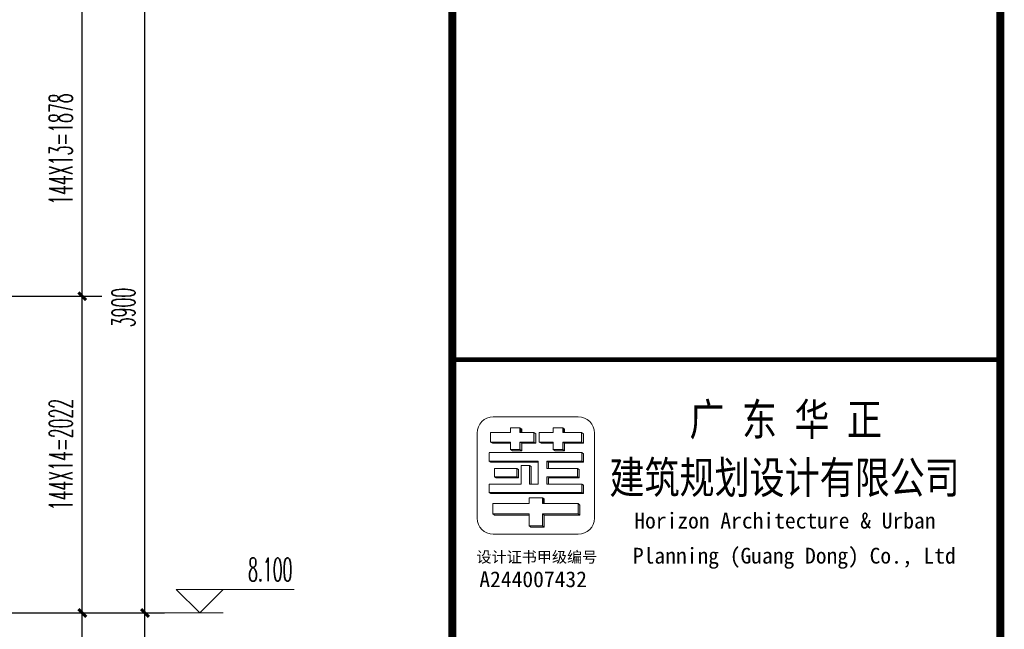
# Model space of a CAD drawing. Extents: x 1779708 to 7299578, y -1121471 to 88434.
# Tile 714 of 1056: x 6167532 to 6173819, y -959821 to -955929. Entities that reach past the tile are written whole.
import ezdxf

# ---------------------------------------------------------------- set-up
doc = ezdxf.new("R2010")
doc.units = 0
doc.header["$LTSCALE"] = 1000
doc.header["$MEASUREMENT"] = 0
doc.linetypes.add('DOTE', pattern=[2.42, 2, -0.2, 0.02, -0.2])
doc.layers.get('0').update_dxf_attribs({"linetype": 'CONTINUOUS'})
doc.layers.get('Defpoints').update_dxf_attribs({"linetype": 'CONTINUOUS'})
doc.layers.add('DIM_ELEV', color=3, linetype='CONTINUOUS', lineweight=13)
doc.layers.add('logo', color=81, linetype='CONTINUOUS', lineweight=18)
for name, color, linetype in [('DOTE', 1, 'DOTE'), ('PUB_DIM', 3, 'CONTINUOUS'), ('PUB_TEXT', 7, 'CONTINUOUS'), ('PUB_TITLE', 4, 'CONTINUOUS'), ('可见线', 6, 'CONTINUOUS')]:
    doc.layers.add(name, color=color, linetype=linetype)
doc.styles.add('-宋体', font='simhei.ttf', dxfattribs={"width": 0.7})
doc.styles.add('-黑体', font='simhei.ttf', dxfattribs={"width": 0.7})
doc.styles.add('_TCH_DIM', font='SIMPLEX.shx', dxfattribs={"width": 0.7, "bigfont": 'GBCBIG.shx'})
doc.styles.add('_TCH_DIM_T3', font='SIMPLEX.shx', dxfattribs={"width": 0.494118, "bigfont": 'GBCBIG.shx'})
doc.dimstyles.new('_TCH_ARCH&&50', dxfattribs={"dimtxt": 148.75, "dimasz": 50, "dimexe": 125, "dimexo": 150, "dimgap": 63.125, "dimtad": 1, "dimdec": 0, "dimzin": 0, "dimdsep": 46, "dimtxsty": '_TCH_DIM_T3', "dimblk": 'ARCHTICK', "dimcen": 0.09, "dimdle": 75, "dimclrt": 7, "dimazin": 2, "dimtfac": 1, "dimtdec": 0, "dimtix": 1, "dimtmove": 2, "dimatfit": 3, "dimfxl": 250, "dimtolj": 1, "dimtzin": 0, "dimarcsym": 0})

# ---------------------------------------------------------------- blocks, each defined once
blk = doc.blocks.new('A$C6A191C33')
at = {"style": '-宋体'}
for s, height, p in [('设计证书甲级编号', 141.4, (32, 373)), ('A244007432', 202, (69, 59))]:
    blk.add_text(s, height=height, dxfattribs=at).set_placement(p)
blk = doc.blocks.new('A$C3D8761CE')
at = {"layer": 'logo'}
h = blk.add_hatch(color=256, dxfattribs=at)
edge = h.paths.add_edge_path()
edge.add_line((77143, 30570), (77143, 30450))
edge.add_line((77143, 30450), (76963, 30450))
edge.add_line((76963, 30450), (76963, 30354))
edge.add_line((76963, 30354), (76843, 30354))
edge.add_line((76843, 30354), (76867, 30339))
edge.add_line((76867, 30339), (76987, 30339))
edge.add_line((76987, 30339), (76987, 30435))
edge.add_line((76987, 30435), (77167, 30435))
edge.add_line((77167, 30435), (77167, 30555))
edge.add_line((77167, 30555), (77143, 30570))
edge.add_line((77143, 30570), (77143, 30570))
h = blk.add_hatch(color=256, dxfattribs=at)
edge = h.paths.add_edge_path()
edge.add_line((76963, 30630), (76963, 30570))
edge.add_line((76963, 30570), (76987, 30570))
edge.add_line((76987, 30570), (76987, 30615))
edge.add_line((76987, 30615), (76963, 30630))
h = blk.add_hatch(color=256, dxfattribs=at)
edge = h.paths.add_edge_path()
edge.add_line((77390, 30354), (77414, 30339))
edge.add_line((77414, 30339), (77534, 30339))
edge.add_line((77534, 30339), (77534, 30435))
edge.add_line((77534, 30435), (77775, 30435))
edge.add_line((77775, 30435), (77775, 30555))
edge.add_line((77775, 30555), (77751, 30570))
edge.add_line((77751, 30570), (77751, 30450))
edge.add_line((77751, 30450), (77510, 30450))
edge.add_line((77510, 30450), (77510, 30354))
edge.add_line((77510, 30354), (77390, 30354))
for points in [[(77510, 30630), (77510, 30570), (77534, 30570), (77534, 30615)], [(77210, 30450), (77234, 30435), (77390, 30435), (77390, 30450)]]:
    blk.add_hatch(color=256, dxfattribs=at).paths.add_polyline_path(points)
h = blk.add_hatch(color=256, dxfattribs=at)
edge = h.paths.add_edge_path()
edge.add_line((76589, 30450), (76613, 30435))
edge.add_line((76613, 30435), (76843, 30435))
edge.add_line((76843, 30435), (76843, 30450))
edge.add_line((76843, 30450), (76589, 30450))
h = blk.add_hatch(color=256, dxfattribs=at)
edge = h.paths.add_edge_path()
edge.add_line((77305, 30206), (77305, 30114))
edge.add_line((77305, 30114), (77327, 30114))
edge.add_line((77327, 30114), (77327, 30192))
edge.add_line((77327, 30192), (77775, 30192))
edge.add_line((77775, 30192), (77775, 30301))
edge.add_line((77775, 30301), (77753, 30315))
edge.add_line((77753, 30315), (77753, 30206))
edge.add_line((77753, 30206), (77305, 30206))
h = blk.add_hatch(color=256, dxfattribs=at)
edge = h.paths.add_edge_path()
edge.add_line((77196, 30192), (77196, 30206))
edge.add_line((77196, 30206), (76571, 30206))
edge.add_line((76571, 30206), (76593, 30192))
edge.add_line((76593, 30192), (77196, 30192))
h = blk.add_hatch(color=256, dxfattribs=at)
edge = h.paths.add_edge_path()
edge.add_line((76923, 30114), (76923, 30005))
edge.add_line((76923, 30005), (76640, 30005))
edge.add_line((76640, 30005), (76662, 29991))
edge.add_line((76662, 29991), (76945, 29991))
edge.add_line((76945, 29991), (76945, 30101))
edge.add_line((76945, 30101), (76923, 30114))
h = blk.add_hatch(color=256, dxfattribs=at)
edge = h.paths.add_edge_path()
edge.add_line((77087, 30151), (77109, 30137))
edge.add_line((77109, 30137), (77109, 29914))
edge.add_line((77109, 29914), (77087, 29914))
edge.add_line((77087, 29914), (77087, 30151))
h = blk.add_hatch(color=256, dxfattribs=at)
edge = h.paths.add_edge_path()
edge.add_line((77698, 30114), (77698, 30005))
edge.add_line((77698, 30005), (77305, 30005))
edge.add_line((77305, 30005), (77305, 29914))
edge.add_line((77305, 29914), (77327, 29914))
edge.add_line((77327, 29914), (77327, 29991))
edge.add_line((77327, 29991), (77720, 29991))
edge.add_line((77720, 29991), (77720, 30101))
edge.add_line((77720, 30101), (77698, 30114))
h = blk.add_hatch(color=256, dxfattribs=at)
edge = h.paths.add_edge_path()
edge.add_line((77753, 29914), (77753, 29805))
edge.add_line((77753, 29805), (76571, 29805))
edge.add_line((76571, 29805), (76593, 29791))
edge.add_line((76593, 29791), (77775, 29791))
edge.add_line((77775, 29791), (77775, 29900))
edge.add_line((77775, 29900), (77753, 29914))
h = blk.add_hatch(color=256, dxfattribs=at)
edge = h.paths.add_edge_path()
edge.add_line((77251, 29738), (77251, 29664))
edge.add_line((77251, 29664), (77273, 29664))
edge.add_line((77273, 29664), (77273, 29724))
edge.add_line((77273, 29724), (77251, 29738))
edge.add_line((77251, 29738), (77251, 29738))
h = blk.add_hatch(color=256, dxfattribs=at)
edge = h.paths.add_edge_path()
edge.add_line((77729, 29518), (77729, 29643))
edge.add_line((77729, 29643), (77707, 29664))
edge.add_line((77707, 29664), (77707, 29532))
edge.add_line((77707, 29532), (77251, 29532))
edge.add_line((77251, 29532), (77251, 29379))
edge.add_line((77251, 29379), (77081, 29379))
edge.add_line((77081, 29379), (77103, 29365))
edge.add_line((77103, 29365), (77273, 29365))
edge.add_line((77273, 29365), (77273, 29518))
edge.add_line((77273, 29518), (77729, 29518))
h = blk.add_hatch(color=256, dxfattribs=at)
edge = h.paths.add_edge_path()
edge.add_line((77081, 29518), (77081, 29532))
edge.add_line((77081, 29532), (76617, 29532))
edge.add_line((76617, 29532), (76639, 29518))
edge.add_line((76639, 29518), (77081, 29518))
for p, q in [((76589, 30450), (76589, 30570)), ((76589, 30570), (76843, 30570)), ((76843, 30570), (76723, 30570)), ((76843, 30630), (76963, 30630)), ((76843, 30570), (76843, 30630)), ((76843, 30630), (76843, 30570)), ((76963, 30630), (76963, 30570)), ((76963, 30630), (76987, 30615)), ((76963, 30570), (77143, 30570)), ((76987, 30615), (76987, 30570)), ((77143, 30570), (77143, 30570)), ((77167, 30555), (77143, 30570)), ((77143, 30570), (77143, 30450)), ((77143, 30570), (77167, 30555)), ((77143, 30570), (77143, 30450)), ((77210, 30450), (77210, 30570)), ((77210, 30570), (77390, 30570)), ((77390, 30630), (77510, 30630)), ((77390, 30570), (77390, 30630)), ((77390, 30630), (77390, 30570)), ((77390, 30630), (77510, 30630)), ((77510, 30630), (77534, 30615)), ((77510, 30630), (77510, 30570)), ((77510, 30570), (77751, 30570)), ((77534, 30615), (77534, 30570)), ((77751, 30570), (77751, 30570)), ((77751, 30570), (77751, 30450)), ((77751, 30450), (77751, 30570)), ((77751, 30570), (77775, 30555)), ((76613, 30435), (76589, 30450)), ((76843, 30450), (76589, 30450)), ((76843, 30435), (76613, 30435)), ((76723, 30450), (76723, 30450)), ((76723, 30450), (76843, 30450)), ((76843, 30450), (76723, 30450)), ((76843, 30435), (76747, 30435)), ((76843, 30450), (76843, 30435)), ((76843, 30354), (76843, 30450)), ((76963, 30450), (76963, 30354)), ((77143, 30450), (76963, 30450)), ((76963, 30450), (76987, 30435)), ((76963, 30450), (76963, 30354)), ((77143, 30450), (76963, 30450)), ((76987, 30450), (76987, 30339)), ((76987, 30435), (77167, 30435)), ((76987, 30339), (76987, 30435)), ((77167, 30435), (76987, 30435)), ((77143, 30450), (77167, 30435)), ((77167, 30435), (77167, 30555)), ((77167, 30555), (77167, 30435)), ((77390, 30450), (77210, 30450)), ((77210, 30450), (77234, 30435)), ((77210, 30450), (77234, 30435)), ((77390, 30450), (77210, 30450)), ((77234, 30435), (77390, 30435)), ((77390, 30435), (77234, 30435)), ((77390, 30435), (77390, 30450)), ((77390, 30354), (77390, 30450)), ((77510, 30450), (77510, 30354)), ((77630, 30450), (77510, 30450)), ((77510, 30450), (77534, 30435)), ((77751, 30450), (77510, 30450)), ((77510, 30450), (77510, 30354)), ((77534, 30435), (77655, 30435)), ((77534, 30339), (77534, 30435)), ((77534, 30435), (77775, 30435)), ((77534, 30435), (77534, 30339)), ((77751, 30450), (77775, 30435)), ((77775, 30435), (77775, 30555)), ((77775, 30555), (77775, 30435)), ((76571, 30315), (77632, 30315)), ((76571, 30204), (76571, 30314)), ((76705, 30315), (76705, 30315)), ((76843, 30354), (76867, 30339)), ((76963, 30354), (76843, 30354)), ((76843, 30354), (76867, 30339)), ((76843, 30354), (76963, 30354)), ((76867, 30339), (76987, 30339)), ((76867, 30339), (76987, 30339)), ((76869, 30315), (77753, 30315)), ((76963, 30354), (76987, 30339)), ((77087, 30315), (76978, 30315)), ((77390, 30354), (77414, 30339)), ((77510, 30354), (77390, 30354)), ((77390, 30354), (77414, 30339)), ((77390, 30354), (77510, 30354)), ((77414, 30339), (77534, 30339)), ((77414, 30339), (77534, 30339)), ((77414, 30315), (77523, 30315)), ((77510, 30354), (77534, 30339)), ((77753, 30315), (77753, 30206)), ((77753, 30206), (77753, 30315)), ((77753, 30315), (77775, 30301)), ((77753, 30315), (77753, 30206)), ((76571, 30206), (77196, 30206)), ((76571, 30206), (76593, 30192)), ((76593, 30192), (77196, 30192)), ((77196, 30206), (76705, 30206)), ((77196, 30192), (76727, 30192)), ((77196, 30206), (76869, 30206)), ((77196, 29914), (77196, 30206)), ((77196, 30206), (77196, 30192)), ((77305, 30206), (77305, 30114)), ((77753, 30206), (77305, 30206)), ((77305, 30206), (77753, 30206)), ((77305, 30114), (77305, 30206)), ((77305, 30206), (77327, 30192)), ((77632, 30206), (77305, 30206)), ((77327, 30192), (77327, 30114)), ((77775, 30192), (77327, 30192)), ((77327, 30114), (77327, 30192)), ((77327, 30192), (77775, 30192)), ((77753, 30206), (77775, 30192)), ((77775, 30301), (77775, 30192)), ((77775, 30301), (77775, 30192)), ((76640, 30114), (76640, 30005)), ((76923, 30114), (76640, 30114)), ((76923, 30005), (76923, 30114)), ((76923, 30114), (76945, 30101)), ((76923, 30114), (76945, 30101)), ((76923, 30005), (76923, 30114)), ((76945, 30101), (76945, 29991)), ((76945, 30101), (76945, 29991)), ((76978, 30151), (77087, 30151)), ((76978, 29914), (76978, 30151)), ((76978, 30151), (77087, 30151)), ((76978, 30151), (77087, 30151)), ((77087, 30151), (77087, 29914)), ((77087, 29914), (77087, 30151)), ((77087, 30151), (77109, 30137)), ((77087, 30151), (77109, 30137)), ((77109, 30137), (77109, 29914)), ((77109, 29914), (77109, 30137)), ((77305, 30114), (77578, 30114)), ((77327, 30114), (77305, 30114)), ((77698, 30114), (77305, 30114)), ((77698, 30005), (77698, 30114)), ((77698, 30114), (77720, 30101)), ((77720, 30101), (77720, 29997)), ((77720, 30101), (77720, 29991)), ((76640, 30005), (76923, 30005)), ((76640, 30005), (76662, 29991)), ((76945, 29991), (76662, 29991)), ((76923, 30005), (76774, 30005)), ((76796, 29991), (76945, 29991)), ((76923, 30005), (76945, 29991)), ((77305, 30005), (77305, 29914)), ((77698, 30005), (77305, 30005)), ((77305, 30005), (77578, 30005)), ((77305, 29914), (77305, 30005)), ((77305, 30005), (77578, 30005)), ((77327, 29991), (77327, 29914)), ((77720, 29991), (77327, 29991)), ((77327, 29991), (77600, 29991)), ((77327, 29914), (77327, 29991)), ((77698, 30005), (77720, 29991)), ((76571, 29914), (76978, 29914)), ((76571, 29805), (76571, 29914)), ((76571, 29805), (77753, 29805)), ((76571, 29805), (76593, 29791)), ((77632, 29805), (76705, 29805)), ((77087, 29914), (77196, 29914)), ((77109, 29914), (77087, 29914)), ((77087, 29914), (77196, 29914)), ((77305, 29914), (77632, 29914)), ((77327, 29914), (77305, 29914)), ((77753, 29914), (77305, 29914)), ((77632, 29914), (77632, 29914)), ((77753, 29805), (77753, 29914)), ((77753, 29914), (77775, 29900)), ((77753, 29805), (77775, 29791)), ((77775, 29900), (77775, 29791)), ((77775, 29900), (77775, 29791)), ((76593, 29791), (77775, 29791)), ((77654, 29791), (76727, 29791)), ((77081, 29738), (77251, 29738)), ((77081, 29738), (77081, 29664)), ((77251, 29738), (77251, 29738)), ((77273, 29724), (77251, 29738)), ((77251, 29738), (77251, 29664)), ((77273, 29664), (77273, 29724)), ((77081, 29664), (76617, 29664)), ((76617, 29664), (76617, 29532)), ((77251, 29664), (77273, 29664)), ((77707, 29664), (77251, 29664)), ((77578, 29664), (77578, 29664)), ((77707, 29664), (77729, 29643)), ((77707, 29664), (77707, 29532)), ((77729, 29643), (77729, 29518)), ((76617, 29532), (76639, 29518)), ((76617, 29532), (77081, 29532)), ((77081, 29518), (76639, 29518)), ((76639, 29518), (77081, 29518)), ((76751, 29532), (77081, 29532)), ((76783, 29532), (76783, 29532)), ((76783, 29532), (76783, 29532)), ((77081, 29532), (77081, 29379)), ((77251, 29532), (77707, 29532)), ((77251, 29379), (77251, 29532)), ((77251, 29532), (77273, 29518)), ((77251, 29532), (77578, 29532)), ((77251, 29388), (77251, 29532)), ((77273, 29518), (77273, 29365)), ((77729, 29518), (77273, 29518)), ((77273, 29365), (77273, 29518)), ((77273, 29518), (77729, 29518)), ((77707, 29532), (77729, 29518)), ((77081, 29379), (77251, 29379)), ((77103, 29365), (77081, 29379)), ((77081, 29379), (77103, 29365)), ((77081, 29379), (77251, 29379)), ((77251, 29379), (77273, 29365))]:
    blk.add_line(p, q, dxfattribs=at)
blk.add_lwpolyline([(76416, 30565, -0.408151), (76623, 30772), (77709, 30772, -0.408151), (77916, 30565), (77916, 29479, -0.408151), (77709, 29272), (76623, 29272, -0.408151), (76416, 29479)], format="xyb", close=True, dxfattribs=at)
for points in [[(76963, 30630), (76963, 30570), (76987, 30570), (76987, 30615)], [(77390, 30354), (77414, 30339), (77534, 30339), (77534, 30435), (77775, 30435), (77775, 30555), (77751, 30570), (77751, 30450), (77510, 30450), (77510, 30354)], [(77510, 30630), (77510, 30570), (77534, 30570), (77534, 30615)], [(76589, 30450), (76613, 30435), (76843, 30435), (76843, 30450)], [(77305, 30206), (77305, 30114), (77327, 30114), (77327, 30192), (77775, 30192), (77775, 30301), (77753, 30315), (77753, 30206)], [(77196, 30192), (77196, 30206), (76571, 30206), (76593, 30192)], [(76923, 30114), (76923, 30005), (76640, 30005), (76662, 29991), (76945, 29991), (76945, 30101)], [(77698, 30114), (77698, 30005), (77305, 30005), (77305, 29914), (77327, 29914), (77327, 29991), (77720, 29991), (77720, 30101)], [(77753, 29914), (77753, 29805), (76571, 29805), (76593, 29791), (77775, 29791), (77775, 29900)], [(77729, 29518), (77729, 29643), (77707, 29664), (77707, 29532), (77251, 29532), (77251, 29379), (77081, 29379), (77103, 29365), (77273, 29365), (77273, 29518), (77729, 29518)], [(77081, 29518), (77081, 29532), (76617, 29532), (76639, 29518)]]:
    blk.add_lwpolyline(points, close=True, dxfattribs=at)
at = {"layer": 'PUB_TITLE'}
blk.add_line((76100, 31500), (83100, 31500), dxfattribs=at)
at = {"layer": 'PUB_TITLE', "const_width": 100}
blk.add_lwpolyline([(2500, 1000), (83100, 1000), (83100, 58400), (2500, 58400)], close=True, dxfattribs=at)
at = {"layer": 'PUB_TITLE'}
for points, const_width in [([(76100, 58400), (76100, 1000)], 100), ([(83100, 31500), (76100, 31500)], 60)]:
    blk.add_lwpolyline(points, dxfattribs=dict(at, const_width=const_width))
at = {"layer": 'PUB_TEXT'}
blk.add_blockref('A$C6A191C33', (76376, 28538), dxfattribs=at)
at = {"layer": 'PUB_TEXT', "style": '-黑体', "width": 0.8}
for s, p in [('广 东 华 正', (79128, 30534)), ('建筑规划设计有限公司', (78107, 29792))]:
    blk.add_text(s, height=410, dxfattribs=at).set_placement(p)
at = {"layer": 'PUB_TEXT', "style": '-宋体'}
for s, p in [('Horizon Architecture & Urban', (78424, 29346)), (' Planning (Guang Dong) Co., Ltd', (78269, 28898))]:
    blk.add_text(s, height=202, dxfattribs=at).set_placement(p)
blk = doc.blocks.new('_ArchTick')
at = {"color": 0, "linetype": 'ByBlock', "const_width": 0.4}
blk.add_lwpolyline([(-0.5, -0.5), (0.5, 0.5)], dxfattribs=at)
blk = doc.blocks.new('*D2846')
at = {"layer": 'Defpoints', "color": 0, "transparency": 16777216}
for p in [(6167931.5, -959716.3), (6168331.5, -959716.3), (6167931.5, -963616.3)]:
    blk.add_point(p, dxfattribs=at)
at = {"layer": 'PUB_DIM', "color": 0, "lineweight": -2, "transparency": 16777216}
for p, q in [((6168331.5, -963691.3), (6168331.5, -959641.3)), ((6168081.5, -959716.3), (6168456.5, -959716.3)), ((6168081.5, -963616.3), (6168456.5, -963616.3))]:
    blk.add_line(p, q, dxfattribs=at)
at = {"layer": 'PUB_DIM', "color": 0, "lineweight": -2, "transparency": 16777216, "xscale": 50, "yscale": 50, "zscale": 50}
for p, rotation in [((6168331.5, -959716.3), 90), ((6168331.5, -963616.3), 270)]:
    blk.add_blockref('_ArchTick', p, dxfattribs=dict(at, rotation=rotation))
at = {"layer": 'PUB_DIM', "color": 7, "transparency": 16777216, "insert": (6168194, -961666.3), "char_height": 148.75, "attachment_point": 5, "rotation": 90, "style": '_TCH_DIM_T3'}
blk.add_mtext('\\A1;3900', dxfattribs=at)
blk = doc.blocks.new('*D2847')
at = {"layer": 'Defpoints', "color": 0, "transparency": 16777216}
for p in [(6167931.5, -955816.3), (6168331.5, -955816.3), (6167931.5, -959716.3)]:
    blk.add_point(p, dxfattribs=at)
at = {"layer": 'PUB_DIM', "color": 0, "lineweight": -2, "transparency": 16777216}
for p, q in [((6168331.5, -959791.3), (6168331.5, -955741.3)), ((6168081.5, -955816.3), (6168456.5, -955816.3)), ((6168081.5, -959716.3), (6168456.5, -959716.3))]:
    blk.add_line(p, q, dxfattribs=at)
at = {"layer": 'PUB_DIM', "color": 0, "lineweight": -2, "transparency": 16777216, "xscale": 50, "yscale": 50, "zscale": 50}
for p, rotation in [((6168331.5, -955816.3), 90), ((6168331.5, -959716.3), 270)]:
    blk.add_blockref('_ArchTick', p, dxfattribs=dict(at, rotation=rotation))
at = {"layer": 'PUB_DIM', "color": 7, "transparency": 16777216, "insert": (6168194, -957766.3), "char_height": 148.75, "attachment_point": 5, "rotation": 90, "style": '_TCH_DIM_T3'}
blk.add_mtext('\\A1;3900', dxfattribs=at)
blk = doc.blocks.new('*D2919')
at = {"layer": 'Defpoints', "color": 0, "transparency": 16777216}
for p in [(6167331.5, -955816.3), (6167931.5, -955816.3), (6167331.5, -957694.1)]:
    blk.add_point(p, dxfattribs=at)
at = {"layer": 'PUB_DIM', "color": 0, "lineweight": -2, "transparency": 16777216}
for p, q in [((6167931.5, -957769.1), (6167931.5, -955741.3)), ((6167481.5, -955816.3), (6168056.5, -955816.3)), ((6167481.5, -957694.1), (6168056.5, -957694.1))]:
    blk.add_line(p, q, dxfattribs=at)
at = {"layer": 'PUB_DIM', "color": 0, "lineweight": -2, "transparency": 16777216, "xscale": 50, "yscale": 50, "zscale": 50}
for p, rotation in [((6167931.5, -955816.3), 90), ((6167931.5, -957694.1), 270)]:
    blk.add_blockref('_ArchTick', p, dxfattribs=dict(at, rotation=rotation))
at = {"layer": 'PUB_DIM', "color": 7, "transparency": 16777216, "insert": (6167794, -956755.2), "char_height": 148.75, "attachment_point": 5, "rotation": 90, "style": '_TCH_DIM_T3'}
blk.add_mtext('\\A1;144X13=1878', dxfattribs=at)
blk = doc.blocks.new('*D2920')
at = {"layer": 'Defpoints', "color": 0, "transparency": 16777216}
for p in [(6167331.5, -957694.1), (6167931.5, -957694.1), (6167331.5, -959716.3)]:
    blk.add_point(p, dxfattribs=at)
at = {"layer": 'PUB_DIM', "color": 0, "lineweight": -2, "transparency": 16777216}
for p, q in [((6167931.5, -959791.3), (6167931.5, -957619.1)), ((6167481.5, -957694.1), (6168056.5, -957694.1)), ((6167481.5, -959716.3), (6168056.5, -959716.3))]:
    blk.add_line(p, q, dxfattribs=at)
at = {"layer": 'PUB_DIM', "color": 0, "lineweight": -2, "transparency": 16777216, "xscale": 50, "yscale": 50, "zscale": 50}
for p, rotation in [((6167931.5, -957694.1), 90), ((6167931.5, -959716.3), 270)]:
    blk.add_blockref('_ArchTick', p, dxfattribs=dict(at, rotation=rotation))
at = {"layer": 'PUB_DIM', "color": 7, "transparency": 16777216, "insert": (6167794, -958705.2), "char_height": 148.75, "attachment_point": 5, "rotation": 90, "style": '_TCH_DIM_T3'}
blk.add_mtext('\\A1;144X14=2022', dxfattribs=at)
blk = doc.blocks.new('*D2921')
at = {"layer": 'Defpoints', "color": 0, "transparency": 16777216}
for p in [(6167331.5, -959716.3), (6167931.5, -959716.3), (6167331.5, -961594.1)]:
    blk.add_point(p, dxfattribs=at)
at = {"layer": 'PUB_DIM', "color": 0, "lineweight": -2, "transparency": 16777216}
for p, q in [((6167931.5, -961669.1), (6167931.5, -959641.3)), ((6167481.5, -959716.3), (6168056.5, -959716.3)), ((6167481.5, -961594.1), (6168056.5, -961594.1))]:
    blk.add_line(p, q, dxfattribs=at)
at = {"layer": 'PUB_DIM', "color": 0, "lineweight": -2, "transparency": 16777216, "xscale": 50, "yscale": 50, "zscale": 50}
for p, rotation in [((6167931.5, -959716.3), 90), ((6167931.5, -961594.1), 270)]:
    blk.add_blockref('_ArchTick', p, dxfattribs=dict(at, rotation=rotation))
at = {"layer": 'PUB_DIM', "color": 7, "transparency": 16777216, "insert": (6167794, -960655.2), "char_height": 148.75, "attachment_point": 5, "rotation": 90, "style": '_TCH_DIM_T3'}
blk.add_mtext('\\A1;144X13=1878', dxfattribs=at)

msp = doc.modelspace()

# ---------------------------------------------------------------- linework, layer by layer
at = {"layer": 'DIM_ELEV'}
for p, q in [((6168681.5, -959716.3), (6168531.5, -959566.3)), ((6168531.5, -959566.3), (6169285.2, -959566.3)), ((6168681.5, -959716.3), (6168831.5, -959566.3)), ((6168331.5, -959716.3), (6168831.5, -959716.3))]:
    msp.add_line(p, q, dxfattribs=at)
at = {"layer": 'DOTE', "ltscale": 0.5}
msp.add_lwpolyline([(6156931.5, -959716.3), (6168131.5, -959716.3)], dxfattribs=at)

# ---------------------------------------------------------------- block references
at = {"layer": '可见线', "xscale": 0.5, "yscale": 0.5, "zscale": 0.5}
msp.add_blockref('A$C3D8761CE', (6132244.5, -973850.2), dxfattribs=at)

# ---------------------------------------------------------------- texts
at = {"layer": 'PUB_TEXT', "color": 7, "style": '_TCH_DIM', "width": 0.494118}
msp.add_text('8.100', height=148.75, dxfattribs=at).set_placement((6168990.2, -959513.8))

# ---------------------------------------------------------------- dimensions: what is measured, and where the dimension line sits
at = {"layer": 'PUB_DIM'}
for p1, p2, text, picture, middle in [((6167331.5, -957694.1), (6167331.5, -955816.3), '144X13=1878', '*D2919', (6167794, -956755.2)), ((6167331.5, -959716.3), (6167331.5, -957694.1), '144X14=2022', '*D2920', (6167794, -958705.2)), ((6167331.5, -961594.1), (6167331.5, -959716.3), '144X13=1878', '*D2921', (6167794, -960655.2))]:
    dim = msp.add_aligned_dim(p1=p1, p2=p2, distance=-600, text=text, dimstyle='_TCH_ARCH&&50', dxfattribs=at)
    dim.commit()
    dim.dimension.update_dxf_attribs({"geometry": picture, "text_midpoint": middle})
for p1, p2, picture, middle in [((6167931.5, -959716.3), (6167931.5, -955816.3), '*D2847', (6168194, -957766.3)), ((6167931.5, -963616.3), (6167931.5, -959716.3), '*D2846', (6168194, -961666.3))]:
    dim = msp.add_aligned_dim(p1=p1, p2=p2, distance=-400, dimstyle='_TCH_ARCH&&50', dxfattribs=at)
    dim.commit()
    dim.dimension.update_dxf_attribs({"geometry": picture, "text_midpoint": middle})

doc.saveas('drawing.dxf')
